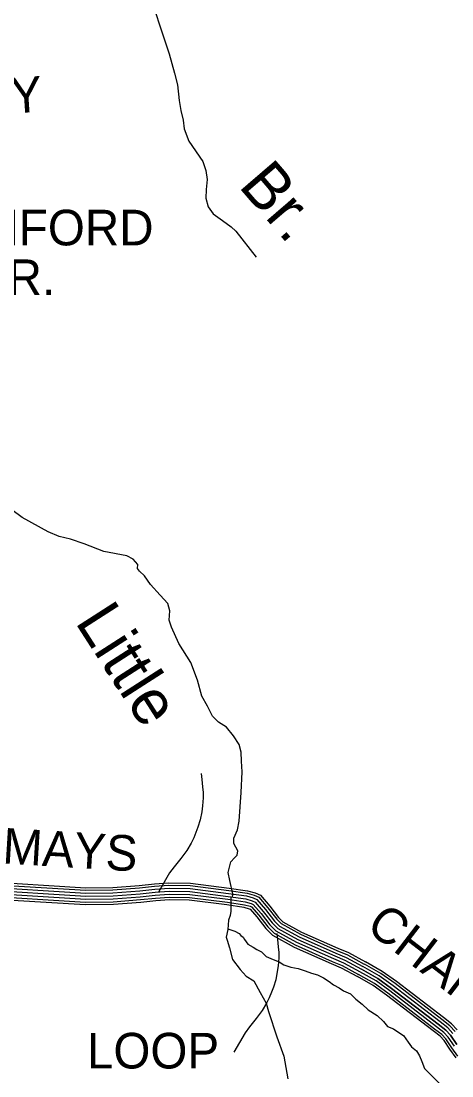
# Model space of a CAD drawing. Extents: x 1788175 to 1969470, y 584502 to 738744.
# Drawn here: x 1824024 to 1828504, y 696941 to 707900 of the extents above; entities that cross this region are included whole.
import ezdxf

# ---------------------------------------------------------------- set-up
doc = ezdxf.new("R2010")
doc.units = 0
for name, color, linetype in [('DESIGN - DRAINAGE - Bridges and Cross Drains Size Text', 7, 'Continuous'), ('DESIGN - ROW - Right-of-Way and Easement Labels', 7, 'Continuous'), ('DESIGN - TRANSPORTATION - Text', 7, 'Continuous'), ('SURVEY - TRANSPORTATION - Roads', 7, 'Continuous')]:
    doc.layers.add(name, color=color, linetype=linetype)

msp = doc.modelspace()

# ---------------------------------------------------------------- linework, layer by layer
at = {"layer": 'DESIGN - TRANSPORTATION - Text'}
for points in [[(1825415, 708012), (1825473, 707831), (1825565, 707560), (1825619, 707360), (1825651, 707238), (1825669, 707076), (1825684, 706973), (1825709, 706871), (1825719, 706781), (1825770, 706653), (1825915, 706441), (1825946, 706349), (1825959, 706253), (1825947, 706149), (1825944, 706059), (1825969, 705969), (1826022, 705898), (1826117, 705829), (1826208, 705762), (1826256, 705716), (1826470, 705447)], [(1826221, 698796), (1826226, 698834), (1826194, 698970), (1826179, 699053), (1826205, 699165), (1826243, 699206), (1826272, 699234), (1826278, 699280), (1826237, 699354), (1826236, 699410), (1826274, 699498), (1826293, 699588), (1826311, 699884), (1826323, 700100), (1826316, 700210), (1826312, 700305), (1826291, 700385), (1826234, 700474), (1826159, 700565), (1826076, 700616), (1826015, 700677), (1825961, 700782), (1825902, 700885), (1825859, 701052), (1825791, 701235), (1825664, 701433), (1825587, 701603), (1825564, 701677), (1825571, 701773), (1825550, 701849), (1825470, 701935), (1825369, 702048), (1825306, 702137), (1825257, 702186), (1825236, 702214), (1825238, 702254), (1825191, 702309), (1825123, 702344), (1824884, 702389), (1824681, 702468), (1824538, 702519), (1824422, 702544), (1824305, 702594), (1824035, 702742), (1823928, 702822)], [(1826206, 698797), (1826206, 698653), (1826198, 698606), (1826182, 698558), (1826174, 698462), (1826158, 698382), (1826166, 698350), (1826190, 698271), (1826222, 698151), (1826301, 698048), (1826365, 697976), (1826445, 697928), (1826509, 697808), (1826572, 697697), (1826596, 697609), (1826684, 697346), (1826756, 697147)], [(1826174, 698469), (1826246, 698446), (1826293, 698422), (1826309, 698398), (1826333, 698382), (1826349, 698358), (1826381, 698311), (1826437, 698279), (1826477, 698255), (1826525, 698231), (1826572, 698183), (1826644, 698151), (1826708, 698127), (1826756, 698095), (1826828, 698071), (1826907, 698055), (1826979, 698032), (1827043, 698008), (1827107, 697992), (1827170, 697960), (1827226, 697920), (1827274, 697888), (1827330, 697856), (1827378, 697824), (1827449, 697792), (1827505, 697737), (1827572, 697685)], [(1827572, 697685), (1827632, 697628), (1827726, 697569), (1827793, 697505), (1827833, 697454), (1827897, 697430), (1827952, 697393), (1828002, 697361), (1828049, 697293), (1828085, 697244), (1828135, 697200), (1828168, 697150), (1828192, 697089), (1828219, 697017), (1828293, 696945), (1828552, 696683)], [(1826756, 697147), (1826797, 696910)]]:
    msp.add_lwpolyline(points, dxfattribs=at)
at = {"layer": 'SURVEY - TRANSPORTATION - Roads'}
for points in [[(1825898, 700082), (1825904, 700019), (1825912, 699943), (1825919, 699885), (1825919, 699830), (1825912, 699748), (1825903, 699686), (1825888, 699600), (1825863, 699524), (1825843, 699471), (1825821, 699414), (1825792, 699358), (1825747, 699283), (1825684, 699198), (1825616, 699113), (1825569, 699050), (1825452, 698850)], [(1823590, 698907), (1824697, 698840), (1824979, 698842), (1825258, 698864), (1825415, 698882), (1825563, 698892), (1825782, 698889), (1826181, 698837), (1826367, 698810), (1826437, 698790), (1826477, 698772), (1826567, 698669), (1826659, 698550), (1826711, 698498), (1826917, 698385), (1827297, 698217), (1827403, 698172), (1827578, 698076)], [(1823592, 698938), (1824698, 698871), (1824978, 698873), (1825255, 698895), (1825412, 698913), (1825562, 698923), (1825784, 698920), (1826186, 698868), (1826374, 698841), (1826448, 698819), (1826496, 698797), (1826591, 698688), (1826682, 698571), (1826730, 698523), (1826930, 698413), (1827309, 698245), (1827417, 698200), (1827593, 698103)], [(1823594, 698963), (1824699, 698896), (1824977, 698898), (1825253, 698920), (1825410, 698938), (1825561, 698948), (1825786, 698945), (1826189, 698892), (1826379, 698865), (1826457, 698842), (1826512, 698818), (1826610, 698704), (1826700, 698587), (1826745, 698543), (1826941, 698435), (1827319, 698268), (1827428, 698223), (1827605, 698125)], [(1823583, 698789), (1824694, 698722), (1824984, 698724), (1825269, 698746), (1825425, 698764), (1825566, 698773), (1825773, 698770), (1826165, 698720), (1826342, 698694), (1826396, 698678), (1826405, 698674), (1826475, 698593), (1826569, 698471), (1826639, 698402), (1826864, 698279), (1827250, 698107), (1827352, 698065), (1827521, 697972)], [(1823585, 698815), (1824695, 698747), (1824983, 698749), (1825267, 698772), (1825423, 698789), (1825565, 698799), (1825775, 698796), (1826169, 698745), (1826348, 698719), (1826405, 698703), (1826421, 698696), (1826495, 698610), (1826589, 698489), (1826655, 698423), (1826875, 698302), (1827260, 698131), (1827363, 698089), (1827534, 697994)], [(1823586, 698846), (1824696, 698778), (1824982, 698780), (1825264, 698803), (1825420, 698820), (1825564, 698830), (1825778, 698827), (1826173, 698776), (1826354, 698749), (1826416, 698732), (1826439, 698721), (1826519, 698629), (1826612, 698509), (1826674, 698448), (1826889, 698330), (1827272, 698160), (1827377, 698116), (1827549, 698022)], [(1823588, 698877), (1824696, 698809), (1824981, 698811), (1825261, 698833), (1825417, 698851), (1825564, 698861), (1825780, 698858), (1826177, 698806), (1826361, 698780), (1826427, 698761), (1826458, 698746), (1826543, 698649), (1826635, 698530), (1826693, 698473), (1826903, 698358), (1827285, 698188), (1827390, 698144), (1827564, 698049)], [(1823588, 698877), (1824696, 698809), (1824981, 698811), (1825261, 698833), (1825417, 698851), (1825564, 698861), (1825780, 698858), (1826177, 698806), (1826361, 698780), (1826427, 698761), (1826458, 698746), (1826543, 698649), (1826635, 698530), (1826693, 698473), (1826903, 698358), (1827285, 698188), (1827390, 698144), (1827564, 698049)], [(1826682, 698421), (1826689, 698358), (1826696, 698282), (1826703, 698223), (1826704, 698168), (1826697, 698086), (1826688, 698025), (1826673, 697938), (1826648, 697862), (1826628, 697810), (1826605, 697752), (1826577, 697696), (1826532, 697621), (1826469, 697537), (1826401, 697452), (1826354, 697388), (1826237, 697188)], [(1828558, 697419), (1828499, 697481), (1828416, 697546), (1827928, 697921), (1827780, 698027), (1827607, 698125)], [(1828529, 697249), (1828465, 697344), (1828419, 697393), (1828343, 697452), (1827857, 697825), (1827716, 697927), (1827548, 698022)], [(1827564, 698049), (1827733, 697953), (1827876, 697850), (1828362, 697477), (1828440, 697416), (1828489, 697364), (1828555, 697267)], [(1828555, 697267), (1828489, 697364), (1828440, 697416), (1828362, 697477), (1827876, 697850), (1827733, 697953), (1827564, 698049)], [(1828514, 697383), (1828461, 697439), (1828381, 697501), (1827894, 697875), (1827749, 697980), (1827579, 698076)], [(1828538, 697402), (1828482, 697462), (1828400, 697526), (1827913, 697900), (1827766, 698006), (1827594, 698103)], [(1828547, 697129), (1828483, 697217), (1828422, 697309), (1828381, 697352), (1828309, 697408), (1827824, 697781), (1827686, 697880), (1827521, 697973)], [(1828566, 697145), (1828504, 697232), (1828441, 697325), (1828398, 697370), (1828324, 697428), (1827839, 697801), (1827699, 697901), (1827533, 697995)]]:
    msp.add_lwpolyline(points, dxfattribs=at)

# ---------------------------------------------------------------- texts
at = {"layer": 'DESIGN - DRAINAGE - Bridges and Cross Drains Size Text'}
for s, rotation, p in [('Br.', 310.7016, (1826276, 706185)), ('Little', 302.6929, (1824579, 701658))]:
    msp.add_text(s, height=475, rotation=rotation, dxfattribs=at).set_placement(p)
at = {"layer": 'DESIGN - ROW - Right-of-Way and Easement Labels'}
for s, rotation, p in [('GILLEY', 4.0337, (1822526, 706840)), ('MAYS', 356.5284, (1823825, 699149)), ('CHAPEL', 322.4748, (1827595, 698465))]:
    msp.add_text(s, height=370, rotation=rotation, dxfattribs=at).set_placement(p)
for s, p in [('SANFORD', (1822983, 705570)), ('DR.', (1823527, 705054)), ('LOOP', (1824709, 697018))]:
    msp.add_text(s, height=370, dxfattribs=at).set_placement(p)

doc.saveas('drawing.dxf')
